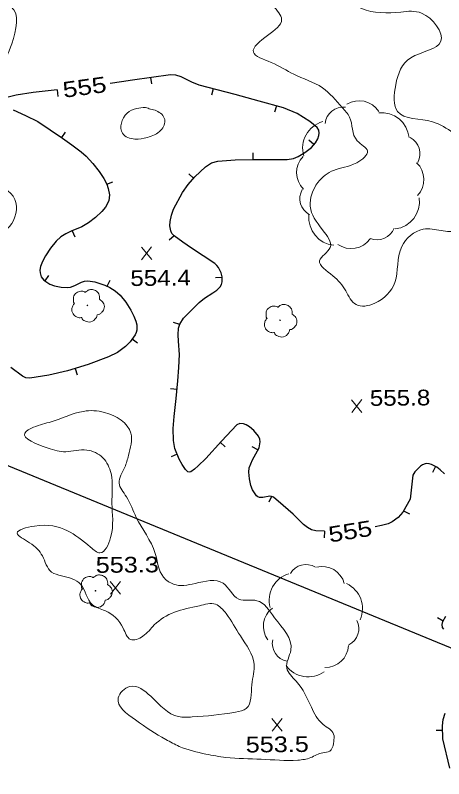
# Model space of a CAD drawing. Extents: x 2361708 to 2370558, y 6977955 to 6991887.
# Drawn here: x 2366102.7 to 2366233.5, y 6981779.9 to 6982013.3 of the extents above; entities that cross this region are included whole.
import ezdxf
from ezdxf.enums import TextEntityAlignment as Align

# ---------------------------------------------------------------- set-up
doc = ezdxf.new("R2010")
doc.units = 0
doc.header["$LTSCALE"] = 1.9
for name, color, linetype, lineweight in [('2', 7, 'Continuous', 25), ('29', 7, 'Continuous', 13), ('31', 7, 'Continuous', 13), ('33', 7, 'Continuous', 25), ('35', 7, 'Continuous', 13)]:
    doc.layers.add(name, color=color, linetype=linetype, lineweight=lineweight)

msp = doc.modelspace()

# ---------------------------------------------------------------- linework, layer by layer
at = {"layer": '2'}
msp.add_line((2366329.282, 6981781.379), (2365935.677, 6981943.432), dxfattribs=at)
at = {"layer": '29'}
for centre in [(2366124.675, 6981924.607), (2366183.491, 6981920.047), (2366127.135, 6981837.396)]:
    msp.add_circle(centre, 0.1, dxfattribs=at)
for centre, radius, start, end in [((2366207.664, 6981980.098), 7.069, 32.18911, 122.18911), ((2366202.875, 6981979.617), 5.649, 83.88242, 173.88242), ((2366214.475, 6981975.061), 8.478, 5.77495, 95.77495), ((2366198.873, 6981972.643), 8.478, 106.1197, 196.1197), ((2366220.568, 6981970.986), 5.649, 331.80814, 61.80814), ((2366195.603, 6981965.208), 7.069, 136.07793, 226.07793), ((2366220.344, 6981963.064), 7.069, 316.62722, 46.62722), ((2366195.208, 6981957.255), 5.649, 151.02739, 241.02739), ((2366217.606, 6981956.375), 8.478, 277.25496, 7.25496), ((2366200.754, 6981951.418), 8.478, 174.32351, 264.32351), ((2366213.068, 6981950.287), 5.649, 248.80977, 338.80977), ((2366205.216, 6981949.034), 7.069, 234.7056, 324.7056), ((2366191.452, 6981839.842), 5.553, 59.29978, 149.29978), ((2366196.384, 6981837.853), 6.949, 14.55174, 104.55174), ((2366188.522, 6981834.583), 8.335, 105.99857, 195.99857), ((2366200.35, 6981831.986), 8.335, 335.48062, 65.48062), ((2366185.349, 6981826.551), 6.949, 127.09341, 217.09341), ((2366202.015, 6981825.835), 5.553, 296.67063, 26.67063), ((2366186.698, 6981821.274), 5.553, 168.59974, 258.59974), ((2366197.432, 6981820.927), 6.949, 267.88535, 357.88535), ((2366192.08, 6981819.412), 8.335, 215.82394, 305.82394)]:
    msp.add_arc(centre, radius, start, end, dxfattribs=at)
for points in [[(2366120.709, 6981925.18), (2366120.729, 6981925.189), (2366120.648, 6981925.259), (2366120.413, 6981925.887), (2366120.451, 6981927.167), (2366121.338, 6981928.465), (2366122.644, 6981928.948), (2366123.765, 6981928.759), (2366123.997, 6981928.631), (2366124.067, 6981928.631), (2366124.116, 6981928.672), (2366124.463, 6981928.965), (2366125.329, 6981929.414), (2366126.54, 6981929.345), (2366127.656, 6981928.756), (2366128.389, 6981927.332), (2366128.397, 6981926.473)], [(2366128.387, 6981926.492), (2366129.527, 6981925.433), (2366129.812, 6981923.846), (2366129.105, 6981922.519), (2366128.45, 6981921.973), (2366127.782, 6981921.756), (2366127.632, 6981921.745), (2366127.613, 6981921.635), (2366127.292, 6981920.732), (2366125.753, 6981919.567), (2366123.86, 6981919.849), (2366122.961, 6981920.79), (2366122.89, 6981920.92), (2366122.77, 6981920.899), (2366121.559, 6981921.017), (2366120.29, 6981922.016), (2366119.944, 6981923.652), (2366120.314, 6981924.676), (2366120.64, 6981925.119), (2366120.709, 6981925.169)], [(2366179.526, 6981920.619), (2366179.546, 6981920.629), (2366179.465, 6981920.698), (2366179.229, 6981921.326), (2366179.266, 6981922.607), (2366180.155, 6981923.905), (2366181.46, 6981924.388), (2366182.581, 6981924.198), (2366182.813, 6981924.071), (2366182.883, 6981924.071), (2366182.932, 6981924.112), (2366183.28, 6981924.405), (2366184.146, 6981924.853), (2366185.356, 6981924.785), (2366186.472, 6981924.195), (2366187.205, 6981922.772), (2366187.214, 6981921.912)], [(2366187.203, 6981921.932), (2366188.344, 6981920.873), (2366188.629, 6981919.286), (2366187.921, 6981917.959), (2366187.266, 6981917.413), (2366186.598, 6981917.196), (2366186.449, 6981917.185), (2366186.43, 6981917.075), (2366186.108, 6981916.172), (2366184.569, 6981915.007), (2366182.676, 6981915.289), (2366181.778, 6981916.23), (2366181.706, 6981916.36), (2366181.586, 6981916.338), (2366180.375, 6981916.457), (2366179.106, 6981917.455), (2366178.76, 6981919.092), (2366179.13, 6981920.115), (2366179.456, 6981920.558), (2366179.526, 6981920.609)], [(2366123.169, 6981837.969), (2366123.189, 6981837.979), (2366123.109, 6981838.048), (2366122.873, 6981838.676), (2366122.911, 6981839.956), (2366123.798, 6981841.255), (2366125.104, 6981841.737), (2366126.226, 6981841.548), (2366126.457, 6981841.42), (2366126.527, 6981841.421), (2366126.577, 6981841.461), (2366126.924, 6981841.754), (2366127.79, 6981842.203), (2366129, 6981842.134), (2366130.116, 6981841.545), (2366130.849, 6981840.122), (2366130.857, 6981839.262)], [(2366130.847, 6981839.282), (2366131.988, 6981838.223), (2366132.272, 6981836.635), (2366131.565, 6981835.308), (2366130.91, 6981834.762), (2366130.242, 6981834.546), (2366130.092, 6981834.534), (2366130.074, 6981834.424), (2366129.752, 6981833.521), (2366128.213, 6981832.356), (2366126.321, 6981832.638), (2366125.421, 6981833.58), (2366125.35, 6981833.709), (2366125.23, 6981833.688), (2366124.019, 6981833.806), (2366122.75, 6981834.804), (2366122.404, 6981836.441), (2366122.774, 6981837.465), (2366123.1, 6981837.908), (2366123.169, 6981837.959)]]:
    msp.add_spline(points, degree=3, dxfattribs=at)
at = {"layer": '31'}
for p, q in [((2366144.313, 6981938.595), (2366141.196, 6981942.445)), ((2366141.233, 6981938.565), (2366144.276, 6981942.474)), ((2366208.48, 6981891.923), (2366205.363, 6981895.774)), ((2366205.4, 6981891.894), (2366208.443, 6981895.803)), ((2366134.785, 6981836.389), (2366131.668, 6981840.239)), ((2366131.705, 6981836.36), (2366134.748, 6981840.269)), ((2366184.156, 6981794.507), (2366181.039, 6981798.357)), ((2366181.076, 6981794.478), (2366184.119, 6981798.387))]:
    msp.add_line(p, q, dxfattribs=at)
at = {"layer": '33'}
for p, q in [((2366143.953, 6981994.264), (2366144.262, 6981992.287)), ((2366115.458, 6981990.463), (2366115.677, 6981988.474)), ((2366163.087, 6981990.806), (2366162.585, 6981988.861)), ((2366182.388, 6981985.559), (2366181.836, 6981983.634)), ((2366116.876, 6981975.875), (2366118.001, 6981977.526)), ((2366193.83, 6981973.778), (2366192.338, 6981975.114)), ((2366175.273, 6981969.231), (2366175.293, 6981971.231)), ((2366157.106, 6981963.498), (2366155.614, 6981964.824)), ((2366130.573, 6981961.655), (2366132.446, 6981962.363)), ((2366120.038, 6981947.414), (2366120.815, 6981945.571)), ((2366151.154, 6981945.88), (2366149.686, 6981944.526)), ((2366111.793, 6981932.105), (2366112.897, 6981933.766)), ((2366165.786, 6981933.109), (2366163.787, 6981933.07)), ((2366130.689, 6981930.485), (2366131.592, 6981932.273)), ((2366152.862, 6981918.775), (2366150.946, 6981919.347)), ((2366138.383, 6981914.397), (2366139.994, 6981913.212)), ((2366120.958, 6981905.351), (2366121.536, 6981903.437)), ((2366152.041, 6981898.876), (2366150.049, 6981899.077)), ((2366165.235, 6981882.761), (2366166.718, 6981881.415)), ((2366176.758, 6981880.431), (2366174.999, 6981881.384)), ((2366152.129, 6981879.107), (2366150.267, 6981878.368)), ((2366230.949, 6981875.366), (2366230.026, 6981873.587)), ((2366180.913, 6981866.25), (2366180.03, 6981864.451)), ((2366221.247, 6981861.833), (2366222.987, 6981860.86)), ((2366197.105, 6981855.573), (2366196.964, 6981853.582)), ((2366233.309, 6981828.117), (2366231.549, 6981829.07)), ((2366233.147, 6981794.663), (2366231.147, 6981794.654))]:
    msp.add_line(p, q, dxfattribs=at)
for points in [[(2366164.31, 6981990.488), (2366158.816, 6981991.905), (2366156.598, 6981992.794), (2366153.351, 6981994.473), (2366151.706, 6981995.018), (2366150.005, 6981995.112), (2366144.222, 6981994.307), (2366138.44, 6981993.411), (2366135.056, 6981992.889), (2366131.66, 6981992.377)], [(2366115.458, 6981990.463), (2366111.781, 6981990.067), (2366108.115, 6981989.663), (2366102.932, 6981988.893), (2366100.458, 6981988.28)], [(2366197.105, 6981855.573), (2366194.394, 6981855.757), (2366193.081, 6981856.065), (2366191.855, 6981856.703), (2366190.655, 6981857.682), (2366187.486, 6981860.792), (2366184.491, 6981863.423), (2366181.455, 6981865.985), (2366180.913, 6981866.25), (2366180.363, 6981866.295), (2366178.217, 6981865.874), (2366177.177, 6981865.874), (2366176.704, 6981866.06), (2366176.281, 6981866.426), (2366175.104, 6981868.204), (2366174.581, 6981869.549), (2366174.162, 6981871.586), (2366173.952, 6981873.634), (2366174.069, 6981875.005), (2366175.126, 6981877.425), (2366177.102, 6981881.054), (2366177.455, 6981882.867), (2366177.327, 6981883.766), (2366176.918, 6981884.663), (2366175.501, 6981886.419), (2366174.16, 6981887.536), (2366173.104, 6981888.156), (2366172.321, 6981888.449), (2366171.221, 6981888.539), (2366170.294, 6981888.12), (2366165.601, 6981883.165), (2366160.792, 6981877.829), (2366158.544, 6981875.537), (2366157.413, 6981874.506), (2366156.281, 6981873.735), (2366155.791, 6981873.641), (2366155.371, 6981873.777), (2366154.634, 6981874.43), (2366153.599, 6981875.98), (2366152.703, 6981877.651), (2366151.422, 6981880.899), (2366150.979, 6981883.335), (2366150.874, 6981887.005), (2366151.139, 6981890.668), (2366151.757, 6981896.104), (2366152.316, 6981901.539), (2366152.557, 6981905.582), (2366152.759, 6981909.624), (2366152.511, 6981913.642), (2366152.382, 6981915.641), (2366152.532, 6981917.652), (2366152.881, 6981918.855), (2366153.983, 6981920.726), (2366158.828, 6981925.492), (2366160.386, 6981926.777), (2366163.011, 6981928.432), (2366164.212, 6981929.294), (2366165.213, 6981930.283), (2366165.626, 6981931.027), (2366165.808, 6981931.809), (2366165.784, 6981933.339), (2366165.502, 6981934.526), (2366164.717, 6981936.159), (2366164.181, 6981936.834), (2366163.576, 6981937.368), (2366160.042, 6981939.755), (2366156.5, 6981942.121), (2366153.812, 6981943.955), (2366151.164, 6981945.87), (2366150.487, 6981946.594), (2366150.109, 6981947.38), (2366149.844, 6981948.968), (2366149.922, 6981950.268), (2366150.343, 6981952.233), (2366150.996, 6981953.989), (2366153.708, 6981959.145), (2366155.425, 6981961.582), (2366157.482, 6981963.921), (2366160.753, 6981967.003), (2366162.543, 6981968.13), (2366164.537, 6981968.729), (2366169.793, 6981969.129), (2366175.053, 6981969.229), (2366180.344, 6981969.169), (2366185.644, 6981969.159), (2366187.641, 6981969.509), (2366189.055, 6981970.092), (2366191.083, 6981971.342), (2366193.059, 6981972.91), (2366194.296, 6981974.292), (2366194.993, 6981975.559), (2366195.334, 6981976.532), (2366195.448, 6981977.233), (2366195.338, 6981978.192), (2366194.851, 6981978.958), (2366192.593, 6981980.817), (2366188.74, 6981983.24), (2366184.524, 6981984.949), (2366177.173, 6981987.05), (2366169.804, 6981989.06), (2366164.31, 6981990.488)], [(2366101.985, 6981984.384), (2366105.802, 6981982.63), (2366109.509, 6981980.765), (2366113.324, 6981978.282), (2366117.098, 6981975.718), (2366119.948, 6981973.684), (2366122.758, 6981971.571), (2366124.291, 6981970.236), (2366126.322, 6981967.975), (2366128.236, 6981965.513), (2366129.666, 6981963.407), (2366130.562, 6981961.675), (2366131.065, 6981960.34), (2366131.434, 6981958.383), (2366131.171, 6981956.56), (2366130.169, 6981954.671), (2366129.091, 6981953.351), (2366127.139, 6981951.522), (2366124.995, 6981949.851), (2366122.926, 6981948.632), (2366119.689, 6981947.271), (2366118.106, 6981946.516), (2366116.605, 6981945.551), (2366115.188, 6981944.278), (2366113.408, 6981942.111), (2366111.88, 6981939.776), (2366110.927, 6981938.007), (2366110.391, 6981936.522), (2366110.191, 6981935.39), (2366110.21, 6981934.56), (2366110.571, 6981933.383), (2366111.42, 6981932.351), (2366113.242, 6981931.129), (2366114.618, 6981930.572), (2366116.662, 6981930.151), (2366118.702, 6981930.08), (2366119.472, 6981930.188), (2366120.817, 6981930.691), (2366122.828, 6981931.69), (2366123.834, 6981932.029), (2366124.843, 6981932.119), (2366126.927, 6981931.819), (2366130.026, 6981930.829), (2366131.563, 6981930.043), (2366133.103, 6981929.047), (2366134.666, 6981927.722), (2366136.447, 6981925.549), (2366137.939, 6981923.143), (2366138.887, 6981921.312), (2366139.451, 6981919.828), (2366139.722, 6981918.71), (2366139.767, 6981917.07), (2366139.594, 6981916.309), (2366139.261, 6981915.585), (2366137.692, 6981913.46), (2366136.275, 6981912.057), (2366133.822, 6981910.253), (2366131.115, 6981908.848), (2366124.897, 6981906.528), (2366118.575, 6981904.638), (2366112.857, 6981903.304), (2366107.126, 6981902.359), (2366105.925, 6981902.478), (2366104.88, 6981902.958), (2366101.304, 6981905.654)], [(2366233.75, 6981873.173), (2366232.388, 6981874.39), (2366231.351, 6981875.16), (2366229.783, 6981875.965), (2366229.011, 6981876.188), (2366228.25, 6981876.251), (2366227.791, 6981876.196), (2366226.994, 6981875.869), (2366226.397, 6981875.473), (2366225.535, 6981874.695), (2366224.704, 6981873.757), (2366224.073, 6981872.741), (2366223.214, 6981865.342), (2366221.021, 6981861.441), (2366219.597, 6981859.747), (2366217.779, 6981858.44), (2366216.485, 6981857.888), (2366214.53, 6981857.349), (2366212.523, 6981856.97)], [(2366233.492, 6981825.658), (2366233.127, 6981826.175), (2366233.018, 6981827.093), (2366233.23, 6981827.966), (2366234.114, 6981829.604)], [(2366235.356, 6981783.214), (2366233.161, 6981792.114), (2366233.133, 6981796.073), (2366233.355, 6981798.045), (2366233.936, 6981799.981)]]:
    msp.add_lwpolyline(points, dxfattribs=at)
at = {"layer": '35'}
for points in [[(2366073.569, 6982194.923), (2366075.068, 6982190.798), (2366072.128, 6982183.47), (2366076.692, 6982177.873), (2366083.176, 6982179.594), (2366084.322, 6982182.075), (2366084.597, 6982185.738), (2366087.386, 6982190.065), (2366094.007, 6982187.918), (2366101.724, 6982180.971), (2366110.575, 6982172.485), (2366113.314, 6982163.22), (2366115.017, 6982151.296), (2366113.572, 6982145.442), (2366119.053, 6982144.334), (2366126.259, 6982141.722), (2366131.106, 6982137.779), (2366133.955, 6982129.505), (2366134.268, 6982120.798), (2366138.491, 6982115.268), (2366143.083, 6982110.871), (2366148.676, 6982107.475), (2366155.513, 6982105.699), (2366161.686, 6982106.378), (2366168.302, 6982108.921), (2366178.033, 6982109.984), (2366188.703, 6982110.036), (2366197.155, 6982108.786), (2366204.108, 6982109.632), (2366210.79, 6982108.306), (2366220.607, 6982100.359), (2366223.916, 6982094.13), (2366228.497, 6982087.733), (2366232.587, 6982082.492), (2366232.032, 6982076.696), (2366226.993, 6982071.318), (2366218.451, 6982070.477), (2366207.833, 6982072.266), (2366200.247, 6982073.974), (2366191.078, 6982080.086), (2366176.597, 6982087.519), (2366160.396, 6982087.535), (2366145.828, 6982087.216), (2366127.555, 6982087.492), (2366111.434, 6982087.419), (2366103.957, 6982086.038), (2366111.944, 6982082.254), (2366123.868, 6982080.827), (2366134.452, 6982078.328), (2366135.82, 6982073.33), (2366122.62, 6982071.135), (2366109.464, 6982070.679), (2366093.328, 6982066.966), (2366078.583, 6982065.315), (2366067.188, 6982063.707), (2366065.481, 6982060.22), (2366067.874, 6982053.573), (2366066.355, 6982046.138), (2366060.905, 6982040.846), (2366048.209, 6982037.305), (2366034.129, 6982035.121), (2366016.956, 6982035.287), (2366005.813, 6982034.511), (2365996.059, 6982033.858), (2365984.521, 6982034.649), (2365972.48, 6982035.704), (2365961.158, 6982036.976), (2365953.68, 6982035.675), (2365947.346, 6982033.955), (2365943.275, 6982033.976), (2365937.769, 6982032.483), (2365934.586, 6982025.413), (2365927.651, 6982019.656), (2365925.548, 6982011.486), (2365921.915, 6982010.771), (2365914.371, 6982014.32), (2365906.748, 6982011.457), (2365901.808, 6981998.739), (2365899.277, 6981991.545), (2365889.785, 6981976.964), (2365882.114, 6981969.721), (2365877.304, 6981967.535), (2365877.025, 6981971.652), (2365879.306, 6981983.074), (2365878.729, 6981989.119)], [(2366283.629, 6981896.579), (2366275.361, 6981900.59), (2366277.082, 6981907.847), (2366283.721, 6981916.351), (2366296.989, 6981927.177), (2366304.714, 6981943.492), (2366303.597, 6981951.602), (2366300.413, 6981954.061), (2366296.998, 6981960.909), (2366292.719, 6981969.139), (2366283.093, 6981973.977), (2366271.048, 6981967.073), (2366260.712, 6981967.614), (2366250.281, 6981970.865), (2366236.398, 6981977.383), (2366230.026, 6981980.723), (2366219.406, 6981983.822), (2366218.827, 6981992.036), (2366223.429, 6982000.281), (2366232.622, 6982005.319), (2366226.709, 6982013.933), (2366220.416, 6982014.273), (2366208.395, 6982015.388), (2366200.239, 6982021.241), (2366192.419, 6982025.417), (2366183.842, 6982029.165), (2366179.329, 6982034.822), (2366174.754, 6982035.299), (2366168.785, 6982032.992), (2366156.444, 6982033.045), (2366149.467, 6982033.768), (2366150.795, 6982041.331), (2366146.949, 6982047.215), (2366138.976, 6982053.799), (2366127.655, 6982062.202), (2366114.519, 6982063.837), (2366109.595, 6982060.02), (2366101.67, 6982060.525), (2366089.292, 6982059.247), (2366087.336, 6982053.508), (2366098.287, 6982055.582), (2366105.586, 6982054.692), (2366110.931, 6982049.912), (2366106.528, 6982043.97), (2366096.659, 6982042.736), (2366084.089, 6982038.537), (2366075.161, 6982034.001), (2366061.646, 6982031.393), (2366050.58, 6982029.747), (2366046.83, 6982024.561), (2366052.769, 6982020.507), (2366061.399, 6982016.339), (2366066.29, 6982013.046), (2366065.981, 6982006.712), (2366061.349, 6981999.458), (2366054.388, 6981994.322), (2366043.301, 6981996.036), (2366036.131, 6982001.288), (2366029.734, 6982005.147), (2366022.137, 6982004.785), (2366014.743, 6982005.094), (2366006.149, 6982006.603), (2365994.332, 6982005.15), (2365987.778, 6982002.338), (2365979.806, 6982006.772), (2365972.15, 6982010.539), (2365965.868, 6982019.09), (2365958.756, 6982025.523), (2365951.014, 6982020.489), (2365947.047, 6982013.831), (2365940.849, 6982011.492), (2365935.28, 6982007.138), (2365934.578, 6982003.132), (2365934.943, 6981992.154), (2365935.294, 6981984.667), (2365934.796, 6981977.112), (2365934.307, 6981968.647), (2365933.387, 6981960.158), (2365929.68, 6981954.633), (2365924.193, 6981952.11), (2365913.926, 6981954.953), (2365907.835, 6981956.095), (2365901.598, 6981954.675), (2365890.53, 6981949.109), (2365882.781, 6981943.776), (2365874.27, 6981937.484), (2365866.101, 6981924.756), (2365860.345, 6981915.951), (2365856.589, 6981912.285), (2365854.02, 6981915.351), (2365853.5, 6981920.596), (2365852.076, 6981929.353), (2365853.36, 6981940.596), (2365855.703, 6981949.668), (2365857.102, 6981959.242), (2365859.276, 6981970.433)], [(2366016.023, 6981841.279), (2366020.107, 6981850.339), (2366016.77, 6981859.407), (2366014.988, 6981862.78), (2366007.322, 6981864.477), (2366002.036, 6981867.167), (2365988.891, 6981873.862), (2365979.119, 6981880.38), (2365969.786, 6981886.901), (2365971.683, 6981889.349), (2365981.627, 6981887.944), (2365990.196, 6981889.135), (2365999.724, 6981886.256), (2366006.915, 6981878.784), (2366016.626, 6981875.666), (2366020.836, 6981878.757), (2366025.538, 6981877.591), (2366029.922, 6981870.812), (2366035.21, 6981866.893), (2366040.604, 6981866.464), (2366049.056, 6981871.585), (2366055.853, 6981875.089), (2366061.189, 6981879.731), (2366063.732, 6981887.795), (2366063.966, 6981897.978), (2366067.029, 6981904.977), (2366076.255, 6981903.395), (2366084.38, 6981905.013), (2366089.062, 6981912.098), (2366091.136, 6981922.228), (2366092.71, 6981927.063), (2366090.227, 6981934.76), (2366092.437, 6981943.141), (2366100.914, 6981948.722), (2366102.505, 6981956.997), (2366095.855, 6981963.375), (2366092.4, 6981971.182), (2366088.118, 6981977.701), (2366083.227, 6981977.765), (2366078.591, 6981976.261), (2366063.329, 6981980.606), (2366053.852, 6981983.396), (2366063.861, 6981987.791), (2366075.593, 6981988.613), (2366084.881, 6981992.021), (2366090.997, 6981993.63), (2366097.642, 6981997.333), (2366101.573, 6982004.571), (2366101.415, 6982015.85), (2366093.463, 6982019.235), (2366095.023, 6982026.58), (2366102.701, 6982028.913), (2366114.863, 6982029.818), (2366124.125, 6982027.497), (2366136.221, 6982028.062), (2366142.44, 6982027.131), (2366143.724, 6982026.673), (2366150.54, 6982025.048), (2366161.329, 6982025.171), (2366169.536, 6982024.509), (2366176.59, 6982020.926), (2366181.367, 6982016.141), (2366183.986, 6982011.966), (2366179.692, 6982007.125), (2366175.36, 6982002.033), (2366180.761, 6981998.875), (2366187.666, 6981995.26), (2366196.415, 6981991.133), (2366202.453, 6981985.13), (2366204.721, 6981982.152), (2366207.08, 6981974.904), (2366210.21, 6981971.803), (2366206.904, 6981968.192), (2366199.845, 6981965.885), (2366195.041, 6981962.138), (2366192.72, 6981954.916), (2366196.489, 6981947.672), (2366198.83, 6981942.314), (2366195.569, 6981938.243), (2366199.613, 6981933.681), (2366203.547, 6981929.038), (2366206.717, 6981924.848), (2366212.413, 6981925.272), (2366218.543, 6981931.631), (2366220.649, 6981942.561), (2366227.228, 6981947.874), (2366232.703, 6981947.456), (2366237.713, 6981947.434), (2366244.527, 6981954.359), (2366248.673, 6981956.889), (2366253.073, 6981953.771), (2366258.518, 6981951.223), (2366264.611, 6981948.87), (2366268.809, 6981944.84), (2366274.517, 6981938.834), (2366271.104, 6981931.751), (2366266.087, 6981929.344)], [(2366142.36, 6981985.098), (2366139.732, 6981984.803), (2366136.777, 6981983.335), (2366135.365, 6981977.211), (2366139.182, 6981975.407), (2366142.977, 6981975.934), (2366147.126, 6981978.133), (2366148.275, 6981981.454), (2366145.79, 6981984.061), (2366143.965, 6981984.614), (2366142.4, 6981985.089)], [(2366199.898, 6981791.246), (2366199.866, 6981793.587), (2366196.657, 6981796.546), (2366193.057, 6981801.822), (2366188.461, 6981809.719), (2366185.533, 6981813.761), (2366186.801, 6981819.263), (2366181.856, 6981829.157), (2366176.416, 6981834.365), (2366170.931, 6981834.853), (2366166.105, 6981839.687), (2366157.585, 6981839.646), (2366150.967, 6981839.393), (2366147.906, 6981841.554), (2366145.377, 6981848.82), (2366139.602, 6981859.796), (2366136.572, 6981866.128), (2366134.352, 6981870.327), (2366136.106, 6981875.173), (2366137.222, 6981878.764), (2366137.967, 6981885.552), (2366129.926, 6981891.905), (2366123.473, 6981892.224), (2366113.653, 6981889.041), (2366108.199, 6981887.348), (2366105.596, 6981885.594), (2366112.439, 6981881.049), (2366118.08, 6981879.892), (2366124.516, 6981880.384), (2366129.409, 6981878.03), (2366131.885, 6981873.213), (2366132.171, 6981864.076), (2366131.76, 6981853.691), (2366128.515, 6981848.97), (2366125.608, 6981850.752), (2366118.56, 6981855.715), (2366108.496, 6981857.16), (2366103.256, 6981855), (2366106.994, 6981852.086), (2366110.933, 6981848.022), (2366113.74, 6981843.109), (2366116.741, 6981841.987), (2366122.626, 6981839.333), (2366126.206, 6981833.127), (2366130.154, 6981831.285), (2366135.575, 6981825.976), (2366137.837, 6981822.528), (2366141.618, 6981823.493), (2366145.096, 6981826.947), (2366151.249, 6981830.835), (2366158.87, 6981832.828), (2366163.796, 6981833.265), (2366167.044, 6981830.396), (2366171.389, 6981823.597), (2366175.62, 6981815.007), (2366174.871, 6981808.659), (2366173.2, 6981801.453), (2366169.88, 6981800.311), (2366156.714, 6981798.836), (2366152.492, 6981798.946), (2366144.003, 6981805.145), (2366137.644, 6981808.155), (2366134.068, 6981804.62), (2366139.321, 6981797.94), (2366148.599, 6981791.949), (2366152.719, 6981789.827), (2366160.842, 6981787.485), (2366166.972, 6981786.473), (2366177.738, 6981785.906), (2366188.891, 6981785.632), (2366192.864, 6981786.389), (2366196.519, 6981787.904), (2366198.695, 6981788.375), (2366199.121, 6981788.829), (2366199.967, 6981791.367)], [(2366222.741, 6981743.752), (2366219.765, 6981744.394), (2366215.831, 6981746.886), (2366211.836, 6981747.368), (2366207.867, 6981746.17), (2366205.617, 6981744.119), (2366201.822, 6981743.593), (2366198.229, 6981742.749), (2366195.223, 6981740.28), (2366193.365, 6981734.842), (2366193.765, 6981729.555), (2366190.194, 6981728.561), (2366185.248, 6981728.174), (2366180.68, 6981723.661), (2366181.157, 6981719.805), (2366177.978, 6981718.664), (2366172.587, 6981717.673), (2366170.378, 6981711.322), (2366173.992, 6981703.546), (2366178.645, 6981698.98), (2366180.77, 6981696.37), (2366178.126, 6981691.605), (2366174.987, 6981684.085), (2366174.55, 6981678.44), (2366166.747, 6981673.525), (2366157.732, 6981669.809), (2366147.968, 6981671.277), (2366138.997, 6981674.451), (2366127.914, 6981674.706), (2366120.636, 6981673.346), (2366111.788, 6981671.002), (2366106.214, 6981666.139), (2366100.35, 6981661.293), (2366089.916, 6981654.303), (2366082.892, 6981653.666), (2366084.026, 6981644.817), (2366089.072, 6981643.105), (2366087.45, 6981636.039), (2366083.853, 6981629.414), (2366086.211, 6981624.346), (2366077.458, 6981617.283), (2366066.748, 6981616.12), (2366055.709, 6981616.035), (2366047.634, 6981618.659), (2366040.873, 6981618.665), (2366039.33, 6981622.11), (2366043.078, 6981626.576), (2366045.77, 6981635.832), (2366048.782, 6981642.921), (2366057.325, 6981647.973), (2366063.621, 6981652.573), (2366063.556, 6981661.503), (2366063.076, 6981673.059), (2366061.746, 6981680.436), (2366051.286, 6981687.707), (2366043.882, 6981687.107), (2366038.611, 6981677.726), (2366030.582, 6981682.799), (2366027.583, 6981695.262), (2366032.278, 6981699.007), (2366034.131, 6981700.815), (2366034.226, 6981704.495), (2366027.61, 6981711.363), (2366016.549, 6981718.808), (2366008.638, 6981725.193), (2365996.826, 6981728.471), (2365988.869, 6981733.415), (2365979.309, 6981738.484), (2365976.057, 6981745.024), (2365972.498, 6981753.34), (2365964.116, 6981759.791), (2365957.306, 6981765.046), (2365961.807, 6981770.2), (2365968.629, 6981772.094), (2365976.098, 6981773.335), (2365985.215, 6981772.613), (2365991.324, 6981779.091), (2365988.306, 6981790.403), (2365985.771, 6981800.329), (2365986.288, 6981813.224), (2365989.339, 6981823.674), (2365992.031, 6981833.95), (2365992.423, 6981842.224), (2365999.922, 6981842.366), (2366008.4, 6981841.546), (2366016.023, 6981841.279)]]:
    msp.add_spline(points, degree=3, dxfattribs=at)

# ---------------------------------------------------------------- texts
at = {"layer": '31', "width": 1.25}
for rotation, p in [(7.844, (2366124.13, 6981988.95)), (9.173, (2366205.31, 6981853.192))]:
    msp.add_text(' 555 ', height=4.8, rotation=rotation, dxfattribs=at).set_placement(p, align=Align.CENTER)
at = {"layer": '31'}
for s, width, p in [('554.4', 1.15, (2366137.809, 6981930.532)), ('555.8', 1.15, (2366210.922, 6981893.887)), ('553.3', 1.2, (2366127.233, 6981842.858)), ('553.5', 1.2, (2366173.038, 6981787.961))]:
    msp.add_text(s, height=4.8, rotation=0.545, dxfattribs=dict(at, width=width)).set_placement(p)

doc.saveas('drawing.dxf')
